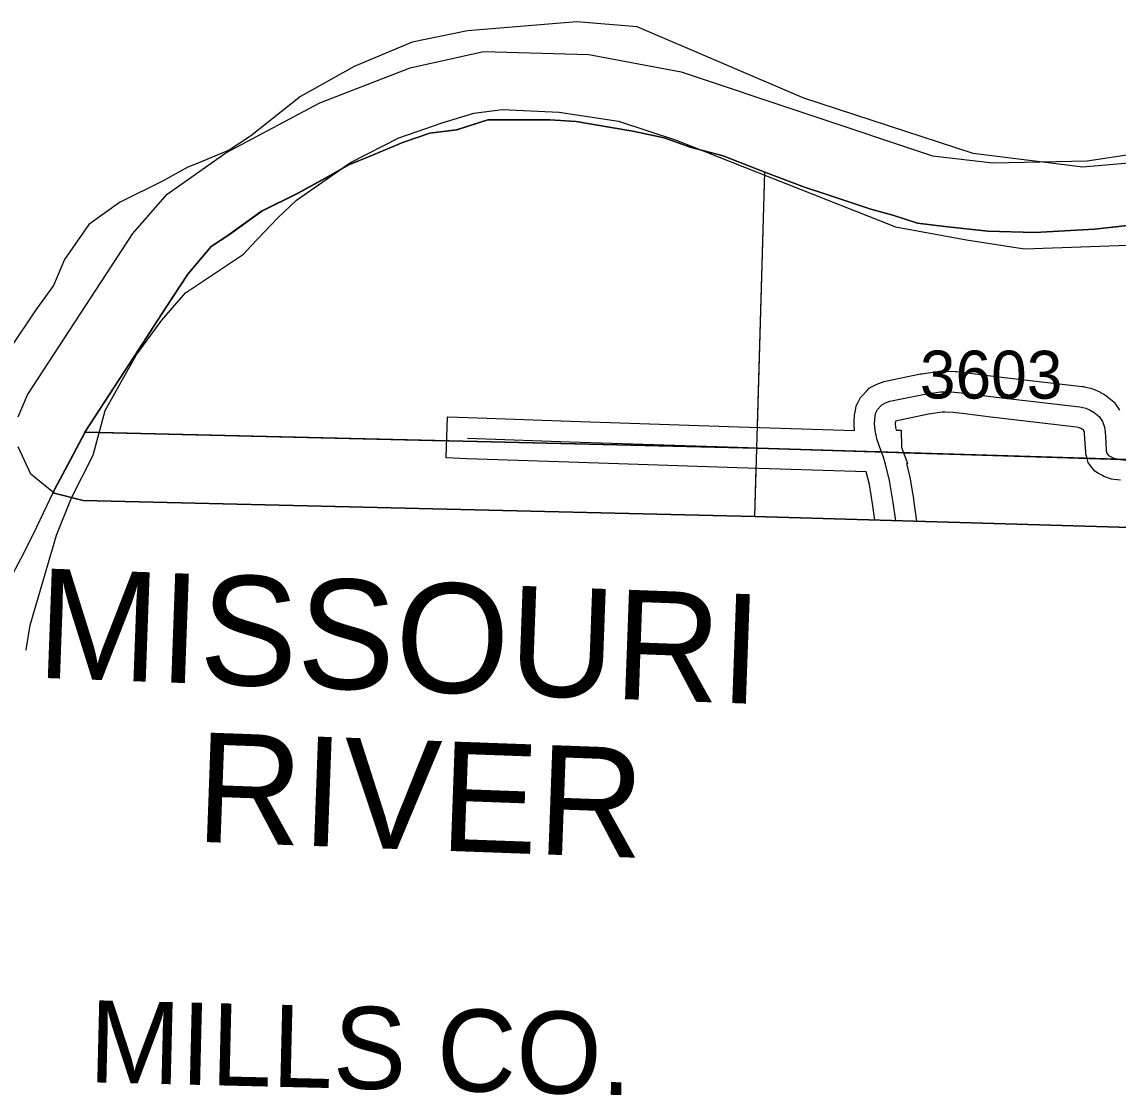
# Model space of a CAD drawing. Extents: x -132.8 to -73.3, y -60 to -26.
# Drawn here: x -124.146 to -122.544, y -57.178 to -55.61 of the extents above; entities that cross this region are included whole.
import ezdxf

# ---------------------------------------------------------------- set-up
doc = ezdxf.new("R2010")
doc.units = 0
for name, color, linetype in [('tdCoClipBndry', 7, 'Continuous'), ('tdCoCoBndry', 7, 'Continuous'), ('tdCoCoBndryPart', 7, 'Continuous'), ('tdCoCoBndryTxt', 7, 'Continuous'), ('tdCoHydroRiver', 7, 'Continuous'), ('tdCoHydroTxtLg', 7, 'Continuous'), ('tdCoSecRdNmbr', 7, 'Continuous'), ('tdCoSecRteBand', 7, 'Continuous'), ('tdCoSecRteCL', 7, 'Continuous'), ('tdCoSectLine', 7, 'Continuous'), ('tdCoSectLinePart', 7, 'Continuous'), ('tdCoStBndry', 7, 'Continuous'), ('tdCoStBndryPart', 7, 'Continuous'), ('tdCoSurfGravel', 7, 'Continuous'), ('tdCoTwpBndryShd', 7, 'Continuous')]:
    doc.layers.add(name, color=color, linetype=linetype)

msp = doc.modelspace()

# ---------------------------------------------------------------- linework, layer by layer
at = {"layer": 'tdCoClipBndry'}
for points in [[(-124.1518, -56.1872), (-124.138, -56.1548), (-123.9842, -55.9191), (-123.9341, -55.8616), (-123.8483, -55.8012), (-123.7107, -55.7279), (-123.5789, -55.6768), (-123.4719, -55.653), (-123.3177, -55.6572), (-123.1827, -55.6827), (-122.8156, -55.8057), (-122.7274, -55.8159), (-122.5898, -55.813), (-122.5189, -55.8019)], [(-115.139, -56.565), (-123.0751, -56.3329), (-124.0567, -56.3093), (-124.0993, -56.2986), (-124.1332, -56.2708), (-124.1519, -56.2311)]]:
    msp.add_lwpolyline(points, dxfattribs=at)
at = {"layer": 'tdCoCoBndry'}
for p, q in [((-123.5107, -55.7675), (-123.4652, -55.7528)), ((-123.4652, -55.7528), (-123.4204, -55.7529)), ((-123.4204, -55.7529), (-123.3743, -55.753)), ((-123.3743, -55.753), (-123.3357, -55.7555)), ((-123.3357, -55.7555), (-123.3104, -55.7599)), ((-123.5884, -55.7853), (-123.5499, -55.7726)), ((-123.5499, -55.7726), (-123.5107, -55.7675)), ((-123.3104, -55.7599), (-123.2529, -55.7693)), ((-123.2529, -55.7693), (-123.2075, -55.7794)), ((-123.6396, -55.8068), (-123.5884, -55.7853)), ((-123.2075, -55.7794), (-123.1695, -55.7927)), ((-123.1695, -55.7927), (-123.1209, -55.8053)), ((-123.1209, -55.8053), (-123.0604, -55.8293)), ((-123.6983, -55.8358), (-123.6687, -55.8188)), ((-123.6687, -55.8188), (-123.6396, -55.8068)), ((-123.7426, -55.8599), (-123.6983, -55.8358)), ((-123.0604, -55.8293), (-123.0021, -55.8514)), ((-123.0021, -55.8514), (-122.9699, -55.8621)), ((-123.7956, -55.8864), (-123.7426, -55.8599)), ((-122.9699, -55.8621), (-122.9054, -55.8836)), ((-122.9054, -55.8836), (-122.8732, -55.8924)), ((-123.843, -55.9205), (-123.7956, -55.8864)), ((-122.8732, -55.8924), (-122.8372, -55.9038)), ((-122.8372, -55.9038), (-122.7974, -55.9088)), ((-122.7974, -55.9088), (-122.7342, -55.9157)), ((-122.7342, -55.9157), (-122.666, -55.9176)), ((-122.666, -55.9176), (-122.5788, -55.9125)), ((-122.5788, -55.9125), (-122.5301, -55.9074)), ((-123.8695, -55.9382), (-123.843, -55.9205)), ((-123.9036, -55.9787), (-123.8695, -55.9382)), ((-123.9359, -56.0282), (-123.9036, -55.9787)), ((-123.9808, -56.0972), (-123.9359, -56.0282)), ((-124.0039, -56.1326), (-123.9808, -56.0972)), ((-124.0539, -56.2094), (-124.0039, -56.1326)), ((-124.0754, -56.2498), (-124.0539, -56.2094)), ((-124.0539, -56.2094), (-123.072, -56.233)), ((-123.072, -56.233), (-124.0539, -56.2094)), ((-123.072, -56.233), (-122.0826, -56.2632)), ((-122.0826, -56.2632), (-123.072, -56.233)), ((-124.0981, -56.2928), (-124.0754, -56.2498)), ((-124.1004, -56.2977), (-124.0981, -56.2928))]:
    msp.add_line(p, q, dxfattribs=at)
for points in [[(-122.5305, -55.9074), (-122.5791, -55.9125), (-122.6663, -55.9176), (-122.7346, -55.9157), (-122.7978, -55.9088), (-122.8376, -55.9038), (-122.8736, -55.8924), (-122.9058, -55.8836), (-122.9702, -55.8621), (-123.0025, -55.8514), (-123.0608, -55.8293), (-123.1213, -55.8053), (-123.1699, -55.7927), (-123.2078, -55.7794), (-123.2533, -55.7693), (-123.3108, -55.7599), (-123.3361, -55.7555), (-123.3746, -55.753), (-123.4208, -55.7529), (-123.4656, -55.7528), (-123.5111, -55.7675), (-123.5503, -55.7726), (-123.5888, -55.7853), (-123.64, -55.8068), (-123.669, -55.8188), (-123.6987, -55.8358), (-123.7429, -55.8599), (-123.796, -55.8864), (-123.8434, -55.9205), (-123.8699, -55.9382), (-123.904, -55.9787), (-123.9363, -56.0282), (-123.9812, -56.0972), (-124.0043, -56.1326), (-124.0543, -56.2094)], [(-122.0826, -56.2632), (-123.072, -56.233), (-124.0539, -56.2094), (-124.0039, -56.1326), (-123.9808, -56.0972), (-123.9359, -56.0282), (-123.9036, -55.9787), (-123.8695, -55.9382), (-123.843, -55.9205), (-123.7956, -55.8864), (-123.7426, -55.8599), (-123.6983, -55.8358), (-123.6687, -55.8188), (-123.6396, -55.8068), (-123.5884, -55.7853), (-123.5499, -55.7726), (-123.5107, -55.7675), (-123.4652, -55.7528), (-123.4204, -55.7529), (-123.3743, -55.753), (-123.3357, -55.7555), (-123.3104, -55.7599), (-123.2529, -55.7693), (-123.2075, -55.7794), (-123.1695, -55.7927), (-123.1209, -55.8053), (-123.0604, -55.8293), (-123.0021, -55.8514), (-122.9699, -55.8621), (-122.9054, -55.8836), (-122.8732, -55.8924), (-122.8372, -55.9038), (-122.7974, -55.9088), (-122.7342, -55.9157), (-122.666, -55.9176), (-122.5788, -55.9125), (-122.5301, -55.9074)], [(-115.1363, -56.4651), (-116.1277, -56.4384), (-117.1342, -56.4083), (-118.1231, -56.376), (-119.1067, -56.3489), (-119.1142, -56.3483), (-120.09, -56.3212), (-120.098, -56.3206), (-121.0858, -56.293), (-122.0826, -56.2632), (-123.072, -56.233), (-124.0539, -56.2094), (-124.0754, -56.2498), (-124.0981, -56.2928), (-124.1004, -56.2977), (-124.0993, -56.2986), (-124.0567, -56.3093), (-123.0751, -56.3329), (-115.139, -56.565)], [(-105.2145, -56.6974), (-106.2094, -56.6762), (-107.208, -56.6566), (-108.2065, -56.6373), (-109.2021, -56.614), (-110.1571, -56.5879), (-111.1548, -56.5611), (-112.1481, -56.5347), (-113.1456, -56.5104), (-114.1428, -56.4879), (-115.1367, -56.4651), (-116.128, -56.4384), (-117.1346, -56.4083), (-118.1235, -56.376), (-119.1071, -56.3489), (-119.1146, -56.3483), (-120.0903, -56.3212), (-120.0984, -56.3206), (-121.0862, -56.293), (-122.083, -56.2632), (-123.0724, -56.233), (-124.0543, -56.2094)]]:
    msp.add_lwpolyline(points, dxfattribs=at)
at = {"layer": 'tdCoCoBndryPart'}
for points in [[(-124.0543, -56.2094), (-123.5258, -56.2221)], [(-122.8586, -56.2395), (-122.59, -56.2477)]]:
    msp.add_lwpolyline(points, dxfattribs=at)
at = {"layer": 'tdCoHydroRiver'}
for points in [[(-122.501, -55.8137), (-122.596, -55.8222), (-122.7564, -55.8021), (-123.0037, -55.7213), (-123.2471, -55.6169), (-123.3353, -55.6098), (-123.4951, -55.6228), (-123.5761, -55.6395), (-123.6607, -55.6751), (-123.7392, -55.7188), (-123.8122, -55.7766), (-123.8436, -55.7972), (-123.882, -55.8132), (-123.9045, -55.8227), (-123.9397, -55.8419), (-124.0038, -55.8738), (-124.0486, -55.9057), (-124.0839, -55.9569), (-124.1, -55.9953), (-124.1257, -56.0305), (-124.1642, -56.088)], [(-124.1401, -56.5279), (-124.1401, -56.5277), (-124.1343, -56.4916), (-124.0958, -56.3601), (-124.0738, -56.3055), (-124.042, -56.2433), (-124.0244, -56.1776), (-123.9795, -56.0968), (-123.9417, -56.0458), (-123.9074, -56.0057), (-123.8285, -55.9531), (-123.8225, -55.9491), (-123.8112, -55.9372), (-123.7724, -55.8962), (-123.7448, -55.8701), (-123.666, -55.8154), (-123.5956, -55.7794), (-123.5319, -55.7575), (-123.4857, -55.743), (-123.4445, -55.7378), (-123.361, -55.7416), (-123.2745, -55.755), (-123.19, -55.7825), (-122.8698, -55.9095), (-122.7661, -55.9281), (-122.6813, -55.9414), (-122.5027, -55.9352)]]:
    msp.add_lwpolyline(points, dxfattribs=at)
at = {"layer": 'tdCoSecRteBand'}
for points in [[(-122.8998, -56.3381), (-122.9028, -56.317), (-122.9079, -56.286), (-122.9125, -56.2675), (-123.1009, -56.2615), (-123.101, -56.2615), (-123.101, -56.2615), (-123.3468, -56.2534), (-123.3469, -56.2534), (-123.3469, -56.2534), (-123.4963, -56.2482), (-123.5263, -56.2471), (-123.5242, -56.1872), (-123.4942, -56.1882), (-123.3448, -56.1934), (-123.099, -56.2015), (-122.9296, -56.2069), (-122.9301, -56.1989), (-122.9303, -56.1968), (-122.9302, -56.1947), (-122.9294, -56.1841), (-122.9293, -56.182), (-122.9288, -56.1799), (-122.9278, -56.1749), (-122.927, -56.1711), (-122.9252, -56.1677), (-122.9228, -56.1628), (-122.9209, -56.1589), (-122.918, -56.1558), (-122.9118, -56.1491), (-122.9083, -56.1453), (-122.9037, -56.1429), (-122.898, -56.14), (-122.8964, -56.1391), (-122.8946, -56.1385), (-122.8887, -56.1362), (-122.8865, -56.1354), (-122.8843, -56.135), (-122.833, -56.1244), (-122.8322, -56.1242), (-122.8314, -56.1241), (-122.8084, -56.1206), (-122.8062, -56.1203), (-122.804, -56.1203), (-122.7963, -56.1203), (-122.7957, -56.1203), (-122.7952, -56.1203), (-122.7823, -56.1208), (-122.7814, -56.1208), (-122.7805, -56.1209), (-122.7659, -56.1224), (-122.7655, -56.1224), (-122.7651, -56.1225), (-122.7189, -56.1284), (-122.5968, -56.1427), (-122.5953, -56.1429), (-122.5938, -56.1432), (-122.5849, -56.1452), (-122.5817, -56.1459), (-122.5788, -56.1472), (-122.5724, -56.1502), (-122.5713, -56.1507), (-122.5702, -56.1513), (-122.5645, -56.1545), (-122.5622, -56.1558), (-122.5602, -56.1575), (-122.553, -56.1634), (-122.5496, -56.1662), (-122.5472, -56.1699), (-122.5423, -56.1773)], [(-122.5409, -56.2797), (-122.5507, -56.2785), (-122.5539, -56.2781), (-122.5569, -56.2771), (-122.5625, -56.2751), (-122.5651, -56.2742), (-122.5674, -56.2729), (-122.5731, -56.2697), (-122.5784, -56.2667), (-122.5821, -56.2618), (-122.5846, -56.2586), (-122.5883, -56.2539), (-122.5898, -56.2481), (-122.5908, -56.2444), (-122.5916, -56.2414), (-122.5917, -56.2384), (-122.5925, -56.2262), (-122.5934, -56.2116), (-122.5937, -56.2091), (-122.5943, -56.2075), (-122.5947, -56.2068), (-122.5964, -56.2054), (-122.5987, -56.2041), (-122.601, -56.203), (-122.6053, -56.2021), (-122.7261, -56.188), (-122.7262, -56.188), (-122.7264, -56.1879), (-122.7724, -56.1821), (-122.7856, -56.1807), (-122.7969, -56.1803), (-122.8017, -56.1803), (-122.8216, -56.1833), (-122.8698, -56.1932), (-122.8699, -56.1933), (-122.8701, -56.1967), (-122.8697, -56.2027), (-122.8689, -56.2066), (-122.8614, -56.2064), (-122.8607, -56.2315), (-122.8597, -56.2343), (-122.8594, -56.2352), (-122.8521, -56.2552), (-122.8536, -56.2557), (-122.8494, -56.2726), (-122.8491, -56.2737), (-122.8489, -56.2749), (-122.8435, -56.3075), (-122.8434, -56.3079), (-122.8434, -56.3082), (-122.8389, -56.3398)]]:
    msp.add_lwpolyline(points, dxfattribs=at)
at = {"layer": 'tdCoSecRteCL'}
for points in [[(-122.8906, -56.2372), (-122.8965, -56.2209), (-122.8995, -56.2069), (-122.9002, -56.1968), (-122.8995, -56.1861), (-122.8984, -56.1811), (-122.8959, -56.1762), (-122.8898, -56.1695), (-122.8841, -56.1666), (-122.8782, -56.1643), (-122.8269, -56.1537), (-122.804, -56.1503), (-122.7963, -56.1503), (-122.7835, -56.1508), (-122.7689, -56.1523), (-122.7226, -56.1582), (-122.6003, -56.1725), (-122.5914, -56.1745), (-122.585, -56.1774), (-122.5793, -56.1806), (-122.5722, -56.1865), (-122.5672, -56.1939), (-122.5643, -56.2023), (-122.5635, -56.209), (-122.5625, -56.2243), (-122.5618, -56.2366), (-122.5608, -56.2403), (-122.5583, -56.2435), (-122.5527, -56.2467), (-122.547, -56.2487), (-122.5371, -56.25)], [(-123.4953, -56.2182), (-123.3458, -56.2234), (-123.1, -56.2315), (-122.9069, -56.2377), (-122.8906, -56.2372)], [(-122.8694, -56.339), (-122.8731, -56.3124), (-122.8785, -56.2799), (-122.8844, -56.2562), (-122.8879, -56.2446), (-122.8906, -56.2372)]]:
    msp.add_lwpolyline(points, dxfattribs=at)
at = {"layer": 'tdCoSectLine'}
for points in [[(-123.0608, -55.8293), (-123.1213, -55.8053), (-123.1699, -55.7927), (-123.2078, -55.7794), (-123.2533, -55.7693), (-123.3108, -55.7599), (-123.3361, -55.7555), (-123.3746, -55.753), (-123.4208, -55.7529), (-123.4656, -55.7528), (-123.5111, -55.7675), (-123.5503, -55.7726), (-123.5888, -55.7853), (-123.64, -55.8068), (-123.669, -55.8188), (-123.6987, -55.8358), (-123.7429, -55.8599), (-123.796, -55.8864), (-123.8434, -55.9205), (-123.8699, -55.9382), (-123.904, -55.9787), (-123.9363, -56.0282), (-123.9812, -56.0972), (-124.0043, -56.1326), (-124.0543, -56.2094)], [(-123.0724, -56.233), (-123.0608, -55.8293)], [(-122.5305, -55.9074), (-122.5791, -55.9125), (-122.6663, -55.9176), (-122.7346, -55.9157), (-122.7978, -55.9088), (-122.8376, -55.9038), (-122.8736, -55.8924), (-122.9058, -55.8836), (-122.9702, -55.8621), (-123.0025, -55.8514), (-123.0608, -55.8293)], [(-124.0543, -56.2094), (-124.0758, -56.2498), (-124.0985, -56.2928), (-124.1007, -56.2974)], [(-124.0543, -56.2094), (-123.0724, -56.233)], [(-123.0752, -56.3329), (-123.0724, -56.233)], [(-123.0724, -56.233), (-122.083, -56.2632)]]:
    msp.add_lwpolyline(points, dxfattribs=at)
at = {"layer": 'tdCoSectLinePart'}
for points in [[(-123.0608, -55.8293), (-123.1213, -55.8053), (-123.1699, -55.7927), (-123.2078, -55.7794), (-123.2533, -55.7693), (-123.3108, -55.7599), (-123.3361, -55.7555), (-123.3746, -55.753), (-123.4208, -55.7529), (-123.4656, -55.7528), (-123.5111, -55.7675), (-123.5503, -55.7726), (-123.5888, -55.7853), (-123.64, -55.8068), (-123.669, -55.8188), (-123.6987, -55.8358), (-123.7429, -55.8599), (-123.796, -55.8864), (-123.8434, -55.9205), (-123.8699, -55.9382), (-123.904, -55.9787), (-123.9363, -56.0282), (-123.9812, -56.0972), (-124.0043, -56.1326), (-124.0543, -56.2094)], [(-123.0715, -56.2023), (-123.0608, -55.8293)], [(-122.5305, -55.9074), (-122.5791, -55.9125), (-122.6663, -55.9176), (-122.7346, -55.9157), (-122.7978, -55.9088), (-122.8376, -55.9038), (-122.8736, -55.8924), (-122.9058, -55.8836), (-122.9702, -55.8621), (-123.0025, -55.8514), (-123.0608, -55.8293)], [(-124.0543, -56.2094), (-124.0758, -56.2498), (-124.0985, -56.2928), (-124.1007, -56.2974)], [(-124.0543, -56.2094), (-123.5258, -56.2221)], [(-122.8586, -56.2395), (-122.59, -56.2477)], [(-123.0752, -56.3329), (-123.0732, -56.2622)]]:
    msp.add_lwpolyline(points, dxfattribs=at)
at = {"layer": 'tdCoStBndry'}
msp.add_lwpolyline([(-122.5305, -55.9074), (-122.5791, -55.9125), (-122.6663, -55.9176), (-122.7346, -55.9157), (-122.7978, -55.9088), (-122.8376, -55.9038), (-122.8736, -55.8924), (-122.9058, -55.8836), (-122.9702, -55.8621), (-123.0025, -55.8514), (-123.0608, -55.8293), (-123.1213, -55.8053), (-123.1699, -55.7927), (-123.2078, -55.7794), (-123.2533, -55.7693), (-123.3108, -55.7599), (-123.3361, -55.7555), (-123.3746, -55.753), (-123.4208, -55.7529), (-123.4656, -55.7528), (-123.5111, -55.7675), (-123.5503, -55.7726), (-123.5888, -55.7853), (-123.64, -55.8068), (-123.669, -55.8188), (-123.6987, -55.8358), (-123.7429, -55.8599), (-123.796, -55.8864), (-123.8434, -55.9205), (-123.8699, -55.9382), (-123.904, -55.9787), (-123.9363, -56.0282), (-123.9812, -56.0972), (-124.0043, -56.1326), (-124.0543, -56.2094), (-124.0758, -56.2498), (-124.0985, -56.2928), (-124.1007, -56.2974), (-124.125, -56.3484), (-124.1439, -56.3869), (-124.1604, -56.4179)], dxfattribs=at)
at = {"layer": 'tdCoStBndryPart'}
msp.add_lwpolyline([(-122.5305, -55.9074), (-122.5791, -55.9125), (-122.6663, -55.9176), (-122.7346, -55.9157), (-122.7978, -55.9088), (-122.8376, -55.9038), (-122.8736, -55.8924), (-122.9058, -55.8836), (-122.9702, -55.8621), (-123.0025, -55.8514), (-123.0608, -55.8293), (-123.1213, -55.8053), (-123.1699, -55.7927), (-123.2078, -55.7794), (-123.2533, -55.7693), (-123.3108, -55.7599), (-123.3361, -55.7555), (-123.3746, -55.753), (-123.4208, -55.7529), (-123.4656, -55.7528), (-123.5111, -55.7675), (-123.5503, -55.7726), (-123.5888, -55.7853), (-123.64, -55.8068), (-123.669, -55.8188), (-123.6987, -55.8358), (-123.7429, -55.8599), (-123.796, -55.8864), (-123.8434, -55.9205), (-123.8699, -55.9382), (-123.904, -55.9787), (-123.9363, -56.0282), (-123.9812, -56.0972), (-124.0043, -56.1326), (-124.0543, -56.2094), (-124.0758, -56.2498), (-124.0985, -56.2928), (-124.1007, -56.2974), (-124.125, -56.3484), (-124.1439, -56.3869), (-124.1604, -56.4179)], dxfattribs=at)
at = {"layer": 'tdCoSurfGravel'}
for points in [[(-122.8906, -56.2372), (-122.8965, -56.2209), (-122.8995, -56.2069), (-122.9002, -56.1968), (-122.8995, -56.1861), (-122.8984, -56.1811), (-122.8959, -56.1762), (-122.8898, -56.1695), (-122.8841, -56.1666), (-122.8782, -56.1643), (-122.8269, -56.1537), (-122.804, -56.1503), (-122.7963, -56.1503), (-122.7835, -56.1508), (-122.7689, -56.1523), (-122.7226, -56.1582), (-122.6003, -56.1725), (-122.5914, -56.1745), (-122.585, -56.1774), (-122.5793, -56.1806), (-122.5722, -56.1865), (-122.5672, -56.1939), (-122.5643, -56.2023), (-122.5635, -56.209), (-122.5625, -56.2243), (-122.5618, -56.2366), (-122.5608, -56.2403), (-122.5583, -56.2435), (-122.5527, -56.2467), (-122.547, -56.2487)], [(-123.4953, -56.2182), (-123.3458, -56.2234), (-123.1, -56.2315), (-122.9069, -56.2377), (-122.8906, -56.2372)], [(-122.8694, -56.339), (-122.8731, -56.3124), (-122.8785, -56.2799), (-122.8844, -56.2562), (-122.8879, -56.2446), (-122.8906, -56.2372)], [(-122.547, -56.2487), (-122.5371, -56.25), (-122.4486, -56.2519), (-122.2678, -56.2571), (-122.2069, -56.2598), (-122.0625, -56.2638)]]:
    msp.add_lwpolyline(points, dxfattribs=at)
at = {"layer": 'tdCoTwpBndryShd'}
for points in [[(-124.0543, -56.2094), (-124.0043, -56.1326), (-123.9812, -56.0972), (-123.9363, -56.0282), (-123.904, -55.9787), (-123.8699, -55.9382), (-123.8434, -55.9205), (-123.796, -55.8864), (-123.7429, -55.8599), (-123.6987, -55.8358), (-123.669, -55.8188), (-123.64, -55.8068), (-123.5888, -55.7853), (-123.5503, -55.7726), (-123.5111, -55.7675), (-123.4656, -55.7528), (-123.4208, -55.7529), (-123.3746, -55.753), (-123.3361, -55.7555), (-123.3108, -55.7599), (-123.2533, -55.7693), (-123.2078, -55.7794), (-123.1699, -55.7927), (-123.1213, -55.8053), (-123.0608, -55.8293)], [(-123.0608, -55.8293), (-123.0025, -55.8514), (-122.9702, -55.8621), (-122.9058, -55.8836), (-122.8736, -55.8924), (-122.8376, -55.9038), (-122.7978, -55.9088), (-122.7346, -55.9157), (-122.6663, -55.9176), (-122.5791, -55.9125), (-122.5305, -55.9074)], [(-105.2145, -56.6974), (-106.2094, -56.6762), (-107.208, -56.6566), (-108.2065, -56.6373), (-109.2021, -56.614), (-110.1571, -56.5879), (-111.1548, -56.5611), (-112.1481, -56.5347), (-113.1456, -56.5104), (-114.1428, -56.4879), (-115.1367, -56.4651), (-116.128, -56.4384), (-117.1346, -56.4083), (-118.1235, -56.376), (-119.1071, -56.3489), (-119.1146, -56.3483), (-120.0903, -56.3212), (-120.0984, -56.3206), (-121.0862, -56.293), (-122.083, -56.2632), (-123.0724, -56.233), (-124.0543, -56.2094)]]:
    msp.add_lwpolyline(points, dxfattribs=at)

# ---------------------------------------------------------------- texts
at = {"layer": 'tdCoCoBndryTxt'}
msp.add_text('MILLS CO.', height=0.12, rotation=358.6198, dxfattribs=at).set_placement((-124.0493, -57.1597))
at = {"layer": 'tdCoHydroTxtLg'}
for s, p in [('MISSOURI', (-124.1259, -56.5683)), ('RIVER', (-123.8935, -56.808))]:
    msp.add_text(s, height=0.16, rotation=357.9078, dxfattribs=at).set_placement(p)
at = {"layer": 'tdCoSecRdNmbr'}
msp.add_text('3603', height=0.07, rotation=359.9099, dxfattribs=at).set_placement((-122.8341, -56.1602))

doc.saveas('drawing.dxf')
